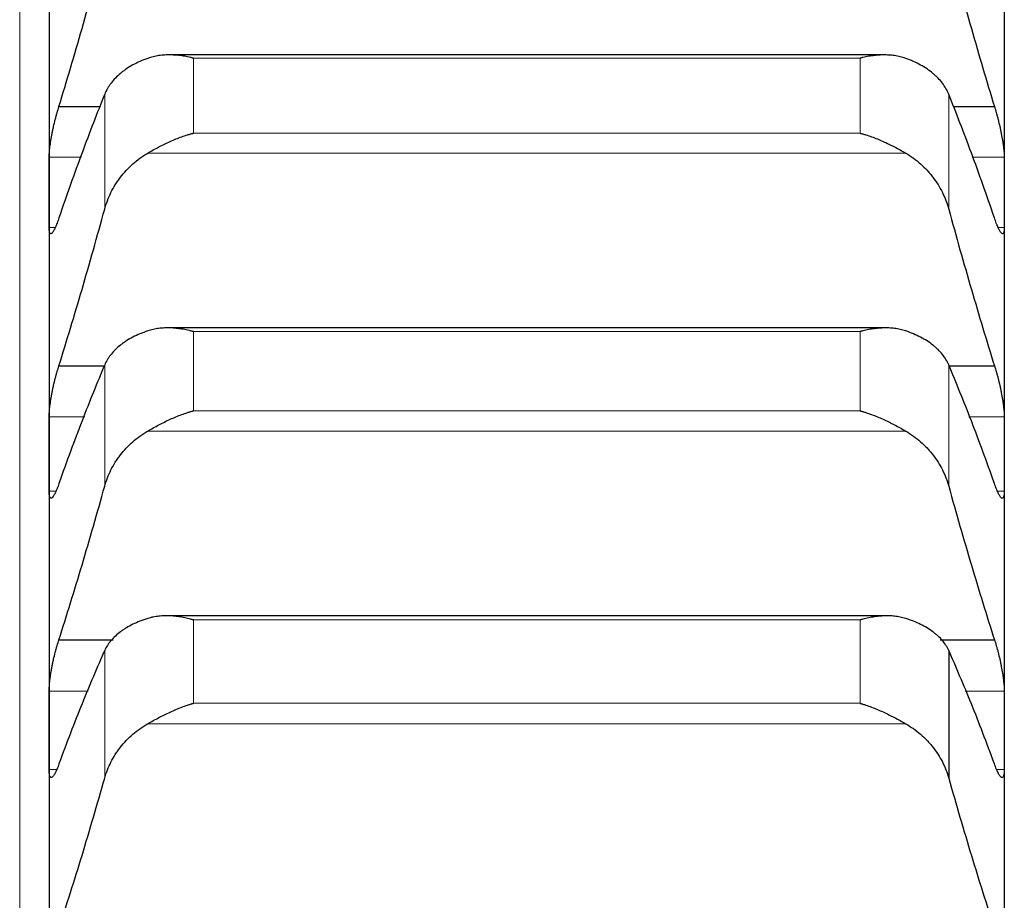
# Model space of a CAD drawing. Header units: inches. Extents: x 0 to 20790, y -12 to 14700.
# Tile 334 of 358: x 13643 to 13697, y 10277 to 10325. Entities that reach past the tile are written whole.
import ezdxf

# ---------------------------------------------------------------- set-up
doc = ezdxf.new("R2010")
doc.units = ezdxf.units.IN
doc.layers.add('1', color=7, linetype='Continuous', true_color=0xffffff)

msp = doc.modelspace()

# ---------------------------------------------------------------- linework, layer by layer
at = {"layer": '1', "color": 110, "linetype": 'Continuous', "lineweight": 13}
for p, q in [((13643.144, 9993.871), (13643.144, 10414.754)), ((13652.6, 10322.97), (13652.6, 10318.887)), ((13652.6, 10322.97), (13688.888, 10322.97)), ((13688.888, 10322.97), (13688.888, 10318.887)), ((13647.77, 10321.007), (13647.77, 10314.754)), ((13693.717, 10321.007), (13693.717, 10314.754)), ((13652.6, 10318.887), (13688.888, 10318.887)), ((13644.746, 10317.577), (13646.5, 10317.577)), ((13650.112, 10317.802), (13691.375, 10317.802)), ((13694.987, 10317.577), (13696.741, 10317.577)), ((13644.746, 10313.751), (13645.079, 10313.751)), ((13696.413, 10313.751), (13696.741, 10313.751)), ((13652.6, 10308.085), (13688.888, 10308.085)), ((13652.6, 10308.085), (13652.6, 10303.771)), ((13688.888, 10308.085), (13688.888, 10303.771)), ((13647.77, 10306.271), (13647.77, 10299.665)), ((13693.717, 10306.271), (13693.717, 10299.665)), ((13652.6, 10303.771), (13688.888, 10303.771)), ((13644.746, 10303.447), (13646.681, 10303.447)), ((13694.806, 10303.447), (13696.741, 10303.447)), ((13650.112, 10302.671), (13691.375, 10302.671)), ((13644.746, 10299.396), (13645.119, 10299.396)), ((13696.37, 10299.396), (13696.741, 10299.396)), ((13652.6, 10292.385), (13688.888, 10292.385)), ((13652.6, 10292.385), (13652.6, 10287.848)), ((13688.888, 10292.385), (13688.888, 10287.848)), ((13647.77, 10290.723), (13647.77, 10283.775)), ((13644.746, 10288.511), (13646.878, 10288.511)), ((13694.609, 10288.511), (13696.741, 10288.511)), ((13652.6, 10287.848), (13688.888, 10287.848)), ((13650.112, 10286.735), (13691.375, 10286.735)), ((13644.746, 10284.241), (13645.157, 10284.241)), ((13696.324, 10284.241), (13696.741, 10284.241))]:
    msp.add_line(p, q, dxfattribs=at)
at = {"layer": '1', "color": 2, "linetype": 'Continuous', "lineweight": 25}
for p, q in [((13644.744, 10329.081), (13644.744, 10315.664)), ((13696.744, 10329.081), (13696.744, 10315.664)), ((13690.201, 10323.148), (13651.301, 10323.148)), ((13645.281, 10320.338), (13647.522, 10320.338)), ((13693.965, 10320.338), (13696.206, 10320.338)), ((13644.744, 10315.664), (13644.744, 10301.422)), ((13696.744, 10315.664), (13696.744, 10301.422)), ((13690.274, 10308.286), (13651.215, 10308.286)), ((13645.281, 10306.228), (13647.754, 10306.228)), ((13693.734, 10306.228), (13696.206, 10306.228)), ((13644.744, 10301.422), (13644.744, 10286.376)), ((13696.744, 10301.422), (13696.744, 10286.376)), ((13690.349, 10292.611), (13651.13, 10292.611)), ((13645.281, 10291.307), (13648.227, 10291.307)), ((13693.253, 10291.307), (13696.206, 10291.307)), ((13693.717, 10290.723), (13693.717, 10283.775)), ((13644.744, 10286.376), (13644.744, 10270.551)), ((13696.744, 10286.376), (13696.744, 10270.551))]:
    msp.add_line(p, q, dxfattribs=at)
for points in [[(13645.281, 10320.338), (13645.492, 10321.029), (13645.912, 10322.427), (13646.537, 10324.574), (13647.157, 10326.768), (13647.566, 10328.263), (13647.77, 10329.019)], [(13693.717, 10329.019), (13693.921, 10328.263), (13694.331, 10326.768), (13694.95, 10324.574), (13695.575, 10322.427), (13695.995, 10321.029), (13696.206, 10320.338)], [(13647.77, 10321.007), (13647.566, 10320.503), (13647.157, 10319.466), (13646.537, 10317.826), (13645.912, 10316.104), (13645.492, 10314.901), (13645.281, 10314.285)], [(13696.206, 10314.285), (13695.995, 10314.901), (13695.575, 10316.104), (13694.95, 10317.826), (13694.331, 10319.466), (13693.921, 10320.503), (13693.717, 10321.007)], [(13644.744, 10315.664), (13644.744, 10316.302), (13644.745, 10316.94), (13644.746, 10317.577)], [(13696.741, 10317.577), (13696.743, 10316.94), (13696.744, 10316.302), (13696.744, 10315.664)], [(13644.746, 10313.751), (13644.745, 10314.389), (13644.744, 10315.027), (13644.744, 10315.664)], [(13696.744, 10315.664), (13696.744, 10315.027), (13696.743, 10314.389), (13696.741, 10313.751)], [(13645.281, 10306.228), (13645.492, 10306.903), (13645.912, 10308.272), (13646.537, 10310.377), (13647.157, 10312.535), (13647.566, 10314.008), (13647.77, 10314.754)], [(13693.717, 10314.754), (13693.921, 10314.008), (13694.331, 10312.535), (13694.95, 10310.377), (13695.575, 10308.272), (13695.995, 10306.903), (13696.206, 10306.228)], [(13647.77, 10306.271), (13647.566, 10305.791), (13647.157, 10304.802), (13646.537, 10303.232), (13645.912, 10301.576), (13645.492, 10300.414), (13645.281, 10299.819)], [(13696.206, 10299.819), (13695.995, 10300.414), (13695.575, 10301.576), (13694.95, 10303.232), (13694.331, 10304.802), (13693.921, 10305.791), (13693.717, 10306.271)], [(13644.744, 10301.422), (13644.744, 10302.097), (13644.745, 10302.772), (13644.746, 10303.447)], [(13696.741, 10303.447), (13696.743, 10302.772), (13696.744, 10302.097), (13696.744, 10301.422)], [(13644.746, 10299.396), (13644.745, 10300.071), (13644.744, 10300.747), (13644.744, 10301.422)], [(13696.744, 10301.422), (13696.744, 10300.747), (13696.743, 10300.071), (13696.741, 10299.396)], [(13645.281, 10291.307), (13645.492, 10291.965), (13645.912, 10293.302), (13646.537, 10295.363), (13647.157, 10297.48), (13647.566, 10298.93), (13647.77, 10299.665)], [(13693.717, 10299.665), (13693.921, 10298.93), (13694.331, 10297.48), (13694.95, 10295.363), (13695.575, 10293.302), (13695.995, 10291.965), (13696.206, 10291.307)], [(13647.77, 10290.723), (13647.566, 10290.269), (13647.157, 10289.33), (13646.537, 10287.832), (13645.912, 10286.244), (13645.492, 10285.126), (13645.281, 10284.552)], [(13696.206, 10284.552), (13695.995, 10285.126), (13695.575, 10286.244), (13694.95, 10287.832), (13694.331, 10289.33), (13693.921, 10290.269), (13693.717, 10290.723)], [(13644.744, 10286.376), (13644.744, 10287.087), (13644.745, 10287.799), (13644.746, 10288.511)], [(13696.741, 10288.511), (13696.743, 10287.799), (13696.744, 10287.087), (13696.744, 10286.376)], [(13644.746, 10284.241), (13644.745, 10284.952), (13644.744, 10285.664), (13644.744, 10286.376)], [(13696.744, 10286.376), (13696.744, 10285.664), (13696.743, 10284.952), (13696.741, 10284.241)], [(13645.281, 10275.599), (13645.492, 10276.239), (13645.912, 10277.541), (13646.537, 10279.555), (13647.157, 10281.629), (13647.566, 10283.053), (13647.77, 10283.775)], [(13693.717, 10283.775), (13693.921, 10283.053), (13694.331, 10281.629), (13694.95, 10279.555), (13695.575, 10277.541), (13695.995, 10276.239), (13696.206, 10275.599)]]:
    msp.add_open_spline(points, degree=3, dxfattribs=at)
for points, knots in [([(13650.112, 10322.96), (13649.966, 10322.908), (13649.826, 10322.852), (13649.558, 10322.732), (13649.3, 10322.605), (13649.064, 10322.461), (13648.923, 10322.366), (13648.895, 10322.346), (13648.84, 10322.307), (13648.813, 10322.287), (13648.733, 10322.227), (13648.681, 10322.187), (13648.532, 10322.062), (13648.439, 10321.976), (13648.267, 10321.798), (13648.188, 10321.706), (13648.08, 10321.564), (13648.046, 10321.515), (13647.997, 10321.442), (13647.981, 10321.417), (13647.95, 10321.367), (13647.935, 10321.342), (13647.863, 10321.216), (13647.813, 10321.113), (13647.77, 10321.007)], [0, 0, 0, 0, 0.125, 0.125, 0.25, 0.375, 0.375, 0.40625, 0.40625, 0.4375, 0.4375, 0.5, 0.5, 0.625, 0.625, 0.75, 0.75, 0.8125, 0.8125, 0.84375, 0.84375, 0.875, 0.875, 1, 1, 1, 1]), ([(13652.6, 10322.97), (13652.596, 10322.971), (13652.593, 10322.972), (13652.587, 10322.974), (13652.583, 10322.975), (13652.573, 10322.977), (13652.553, 10322.982), (13652.507, 10322.993), (13652.414, 10323.015), (13652.335, 10323.032), (13652.177, 10323.064), (13652.072, 10323.082), (13651.758, 10323.127), (13651.55, 10323.144), (13651.239, 10323.149), (13651.136, 10323.147), (13650.98, 10323.137), (13650.928, 10323.133), (13650.825, 10323.123), (13650.773, 10323.116), (13650.618, 10323.094), (13650.516, 10323.074), (13650.313, 10323.025), (13650.212, 10322.996), (13650.112, 10322.96)], [0, 0, 0, 0, 0.003906, 0.003906, 0.007813, 0.007813, 0.015625, 0.03125, 0.0625, 0.125, 0.125, 0.25, 0.25, 0.5, 0.5, 0.625, 0.625, 0.6875, 0.6875, 0.75, 0.75, 0.875, 0.875, 1, 1, 1, 1]), ([(13691.375, 10322.96), (13691.276, 10322.996), (13691.175, 10323.025), (13690.974, 10323.074), (13690.873, 10323.093), (13690.669, 10323.123), (13690.566, 10323.133), (13690.36, 10323.146), (13690.256, 10323.149), (13690.046, 10323.146), (13689.941, 10323.141), (13689.731, 10323.124), (13689.626, 10323.112), (13689.416, 10323.082), (13689.311, 10323.064), (13689.152, 10323.032), (13689.073, 10323.015), (13688.981, 10322.993), (13688.934, 10322.982), (13688.914, 10322.977), (13688.901, 10322.974), (13688.894, 10322.972), (13688.888, 10322.97)], [0, 0, 0, 0, 0.125, 0.125, 0.25, 0.25, 0.375, 0.375, 0.5, 0.5, 0.625, 0.625, 0.75, 0.75, 0.875, 0.875, 0.9375, 0.96875, 0.984375, 0.992188, 0.992188, 1, 1, 1, 1]), ([(13693.717, 10321.007), (13693.675, 10321.113), (13693.625, 10321.216), (13693.51, 10321.415), (13693.381, 10321.61), (13693.224, 10321.794), (13693.094, 10321.929), (13693.049, 10321.973), (13692.979, 10322.038), (13692.955, 10322.06), (13692.907, 10322.102), (13692.882, 10322.123), (13692.757, 10322.227), (13692.546, 10322.386), (13692.311, 10322.53), (13692.064, 10322.666), (13691.934, 10322.731), (13691.764, 10322.806), (13691.73, 10322.821), (13691.661, 10322.851), (13691.556, 10322.894), (13691.448, 10322.934), (13691.375, 10322.96)], [0, 0, 0, 0, 0.125, 0.125, 0.25, 0.375, 0.375, 0.4375, 0.4375, 0.46875, 0.46875, 0.5, 0.5, 0.625, 0.75, 0.75, 0.875, 0.875, 0.90625, 0.90625, 0.9375, 1, 1, 1, 1]), ([(13644.746, 10317.577), (13644.746, 10317.614), (13644.748, 10317.694), (13644.757, 10317.827), (13644.765, 10317.925), (13644.773, 10318.002), (13644.776, 10318.028), (13644.782, 10318.082), (13644.786, 10318.109), (13644.803, 10318.246), (13644.82, 10318.362), (13644.845, 10318.514), (13644.85, 10318.544), (13644.858, 10318.591), (13644.861, 10318.607), (13644.866, 10318.638), (13644.88, 10318.716), (13644.907, 10318.858), (13644.933, 10318.986), (13644.96, 10319.115), (13644.974, 10319.18), (13645.018, 10319.375), (13645.048, 10319.503), (13645.096, 10319.691), (13645.112, 10319.754), (13645.137, 10319.846), (13645.145, 10319.877), (13645.162, 10319.938), (13645.17, 10319.968), (13645.213, 10320.116), (13645.247, 10320.23), (13645.281, 10320.338)], [0, 0, 0, 0, 0.0625, 0.125, 0.1875, 0.1875, 0.21875, 0.21875, 0.25, 0.25, 0.375, 0.375, 0.40625, 0.40625, 0.421875, 0.421875, 0.4375, 0.5, 0.5625, 0.5625, 0.625, 0.625, 0.75, 0.75, 0.8125, 0.8125, 0.84375, 0.84375, 0.875, 0.875, 1, 1, 1, 1]), ([(13696.206, 10320.338), (13696.241, 10320.23), (13696.275, 10320.117), (13696.325, 10319.94), (13696.342, 10319.88), (13696.366, 10319.787), (13696.375, 10319.756), (13696.391, 10319.694), (13696.399, 10319.662), (13696.439, 10319.504), (13696.47, 10319.376), (13696.513, 10319.183), (13696.527, 10319.119), (13696.547, 10319.021), (13696.554, 10318.989), (13696.567, 10318.924), (13696.574, 10318.892), (13696.605, 10318.733), (13696.627, 10318.608), (13696.652, 10318.457), (13696.657, 10318.426), (13696.666, 10318.367), (13696.671, 10318.337), (13696.683, 10318.249), (13696.691, 10318.193), (13696.712, 10318.028), (13696.723, 10317.926), (13696.732, 10317.808), (13696.733, 10317.785), (13696.736, 10317.74), (13696.737, 10317.718), (13696.74, 10317.654), (13696.741, 10317.615), (13696.741, 10317.577)], [0, 0, 0, 0, 0.125, 0.125, 0.1875, 0.1875, 0.21875, 0.21875, 0.25, 0.25, 0.375, 0.375, 0.4375, 0.4375, 0.46875, 0.46875, 0.5, 0.5, 0.625, 0.625, 0.65625, 0.65625, 0.6875, 0.6875, 0.75, 0.75, 0.875, 0.875, 0.90625, 0.90625, 0.9375, 0.9375, 1, 1, 1, 1]), ([(13650.112, 10317.802), (13650.212, 10317.86), (13650.312, 10317.918), (13650.513, 10318.03), (13650.615, 10318.085), (13650.818, 10318.192), (13650.921, 10318.243), (13651.128, 10318.344), (13651.232, 10318.392), (13651.442, 10318.486), (13651.547, 10318.53), (13651.756, 10318.615), (13651.861, 10318.654), (13652.071, 10318.729), (13652.177, 10318.764), (13652.335, 10318.813), (13652.414, 10318.837), (13652.507, 10318.863), (13652.553, 10318.875), (13652.573, 10318.88), (13652.586, 10318.884), (13652.593, 10318.885), (13652.6, 10318.887)], [0, 0, 0, 0, 0.125, 0.125, 0.25, 0.25, 0.375, 0.375, 0.5, 0.5, 0.625, 0.625, 0.75, 0.75, 0.875, 0.875, 0.9375, 0.96875, 0.984375, 0.992188, 0.992188, 1, 1, 1, 1]), ([(13688.888, 10318.887), (13688.891, 10318.886), (13688.894, 10318.885), (13688.901, 10318.884), (13688.904, 10318.883), (13688.914, 10318.88), (13688.934, 10318.875), (13688.981, 10318.863), (13689.073, 10318.837), (13689.152, 10318.813), (13689.31, 10318.765), (13689.415, 10318.73), (13689.729, 10318.618), (13689.937, 10318.534), (13690.248, 10318.396), (13690.352, 10318.348), (13690.507, 10318.272), (13690.559, 10318.247), (13690.663, 10318.194), (13690.715, 10318.168), (13690.87, 10318.087), (13690.972, 10318.031), (13691.175, 10317.918), (13691.275, 10317.86), (13691.375, 10317.802)], [0, 0, 0, 0, 0.003906, 0.003906, 0.007812, 0.007812, 0.015625, 0.03125, 0.0625, 0.125, 0.125, 0.25, 0.25, 0.5, 0.5, 0.625, 0.625, 0.6875, 0.6875, 0.75, 0.75, 0.875, 0.875, 1, 1, 1, 1]), ([(13647.77, 10314.754), (13647.813, 10314.91), (13647.863, 10315.063), (13647.977, 10315.363), (13648.106, 10315.658), (13648.264, 10315.942), (13648.393, 10316.15), (13648.438, 10316.219), (13648.509, 10316.321), (13648.532, 10316.354), (13648.581, 10316.421), (13648.605, 10316.454), (13648.73, 10316.618), (13648.942, 10316.869), (13649.177, 10317.1), (13649.424, 10317.32), (13649.553, 10317.425), (13649.723, 10317.549), (13649.758, 10317.573), (13649.827, 10317.621), (13649.932, 10317.692), (13650.039, 10317.759), (13650.112, 10317.802)], [0, 0, 0, 0, 0.125, 0.125, 0.25, 0.375, 0.375, 0.4375, 0.4375, 0.46875, 0.46875, 0.5, 0.5, 0.625, 0.75, 0.75, 0.875, 0.875, 0.90625, 0.90625, 0.9375, 1, 1, 1, 1]), ([(13691.375, 10317.802), (13691.521, 10317.716), (13691.661, 10317.624), (13691.93, 10317.428), (13692.188, 10317.22), (13692.424, 10316.989), (13692.565, 10316.838), (13692.592, 10316.807), (13692.647, 10316.745), (13692.674, 10316.713), (13692.755, 10316.618), (13692.806, 10316.554), (13692.956, 10316.357), (13693.049, 10316.223), (13693.22, 10315.947), (13693.299, 10315.806), (13693.407, 10315.588), (13693.442, 10315.515), (13693.491, 10315.404), (13693.506, 10315.366), (13693.537, 10315.291), (13693.552, 10315.253), (13693.625, 10315.064), (13693.675, 10314.91), (13693.717, 10314.754)], [0, 0, 0, 0, 0.125, 0.125, 0.25, 0.375, 0.375, 0.40625, 0.40625, 0.4375, 0.4375, 0.5, 0.5, 0.625, 0.625, 0.75, 0.75, 0.8125, 0.8125, 0.84375, 0.84375, 0.875, 0.875, 1, 1, 1, 1]), ([(13645.281, 10314.285), (13645.247, 10314.179), (13645.213, 10314.081), (13645.162, 10313.946), (13645.146, 10313.904), (13645.121, 10313.843), (13645.113, 10313.823), (13645.096, 10313.785), (13645.088, 10313.766), (13645.048, 10313.677), (13645.018, 10313.616), (13644.974, 10313.542), (13644.96, 10313.52), (13644.94, 10313.491), (13644.933, 10313.482), (13644.92, 10313.466), (13644.914, 10313.459), (13644.883, 10313.427), (13644.86, 10313.414), (13644.835, 10313.413), (13644.831, 10313.413), (13644.821, 10313.416), (13644.817, 10313.419), (13644.804, 10313.428), (13644.796, 10313.437), (13644.776, 10313.475), (13644.765, 10313.513), (13644.756, 10313.576), (13644.754, 10313.59), (13644.751, 10313.618), (13644.75, 10313.633), (13644.747, 10313.68), (13644.746, 10313.714), (13644.746, 10313.751)], [0, 0, 0, 0, 0.125, 0.125, 0.1875, 0.1875, 0.21875, 0.21875, 0.25, 0.25, 0.375, 0.375, 0.4375, 0.4375, 0.46875, 0.46875, 0.5, 0.5, 0.625, 0.625, 0.65625, 0.65625, 0.6875, 0.6875, 0.75, 0.75, 0.875, 0.875, 0.90625, 0.90625, 0.9375, 0.9375, 1, 1, 1, 1]), ([(13696.741, 10313.751), (13696.741, 10313.714), (13696.739, 10313.646), (13696.731, 10313.562), (13696.722, 10313.517), (13696.714, 10313.489), (13696.711, 10313.48), (13696.705, 10313.464), (13696.702, 10313.457), (13696.684, 10313.425), (13696.668, 10313.413), (13696.643, 10313.413), (13696.638, 10313.414), (13696.63, 10313.417), (13696.627, 10313.418), (13696.621, 10313.42), (13696.607, 10313.427), (13696.581, 10313.449), (13696.555, 10313.481), (13696.528, 10313.519), (13696.514, 10313.541), (13696.47, 10313.616), (13696.439, 10313.676), (13696.392, 10313.782), (13696.376, 10313.82), (13696.351, 10313.881), (13696.342, 10313.902), (13696.326, 10313.945), (13696.317, 10313.967), (13696.275, 10314.08), (13696.241, 10314.179), (13696.206, 10314.285)], [0, 0, 0, 0, 0.0625, 0.125, 0.1875, 0.1875, 0.21875, 0.21875, 0.25, 0.25, 0.375, 0.375, 0.40625, 0.40625, 0.421875, 0.421875, 0.4375, 0.5, 0.5625, 0.5625, 0.625, 0.625, 0.75, 0.75, 0.8125, 0.8125, 0.84375, 0.84375, 0.875, 0.875, 1, 1, 1, 1]), ([(13650.112, 10308.121), (13649.966, 10308.072), (13649.826, 10308.019), (13649.558, 10307.906), (13649.3, 10307.785), (13649.064, 10307.649), (13648.923, 10307.559), (13648.895, 10307.541), (13648.84, 10307.504), (13648.813, 10307.485), (13648.733, 10307.428), (13648.681, 10307.389), (13648.532, 10307.271), (13648.439, 10307.19), (13648.267, 10307.021), (13648.188, 10306.934), (13648.08, 10306.799), (13648.046, 10306.753), (13647.997, 10306.683), (13647.981, 10306.66), (13647.95, 10306.613), (13647.935, 10306.589), (13647.863, 10306.469), (13647.813, 10306.371), (13647.77, 10306.271)], [0, 0, 0, 0, 0.125, 0.125, 0.25, 0.375, 0.375, 0.40625, 0.40625, 0.4375, 0.4375, 0.5, 0.5, 0.625, 0.625, 0.75, 0.75, 0.8125, 0.8125, 0.84375, 0.84375, 0.875, 0.875, 1, 1, 1, 1]), ([(13652.6, 10308.085), (13652.596, 10308.086), (13652.593, 10308.087), (13652.587, 10308.088), (13652.583, 10308.089), (13652.573, 10308.092), (13652.553, 10308.097), (13652.507, 10308.109), (13652.414, 10308.132), (13652.335, 10308.151), (13652.177, 10308.185), (13652.072, 10308.205), (13651.758, 10308.255), (13651.55, 10308.276), (13651.239, 10308.287), (13651.136, 10308.286), (13650.98, 10308.28), (13650.928, 10308.277), (13650.825, 10308.269), (13650.773, 10308.263), (13650.618, 10308.244), (13650.516, 10308.227), (13650.313, 10308.182), (13650.212, 10308.154), (13650.112, 10308.121)], [0, 0, 0, 0, 0.003906, 0.003906, 0.007812, 0.007812, 0.015625, 0.03125, 0.0625, 0.125, 0.125, 0.25, 0.25, 0.5, 0.5, 0.625, 0.625, 0.6875, 0.6875, 0.75, 0.75, 0.875, 0.875, 1, 1, 1, 1]), ([(13691.375, 10308.121), (13691.276, 10308.154), (13691.175, 10308.181), (13690.974, 10308.226), (13690.873, 10308.243), (13690.669, 10308.269), (13690.566, 10308.278), (13690.36, 10308.286), (13690.256, 10308.287), (13690.046, 10308.28), (13689.941, 10308.273), (13689.731, 10308.252), (13689.626, 10308.238), (13689.416, 10308.205), (13689.311, 10308.185), (13689.152, 10308.151), (13689.073, 10308.132), (13688.981, 10308.109), (13688.934, 10308.097), (13688.914, 10308.092), (13688.901, 10308.088), (13688.894, 10308.087), (13688.888, 10308.085)], [0, 0, 0, 0, 0.125, 0.125, 0.25, 0.25, 0.375, 0.375, 0.5, 0.5, 0.625, 0.625, 0.75, 0.75, 0.875, 0.875, 0.9375, 0.96875, 0.984375, 0.992187, 0.992187, 1, 1, 1, 1]), ([(13693.717, 10306.271), (13693.675, 10306.371), (13693.625, 10306.469), (13693.51, 10306.658), (13693.381, 10306.843), (13693.224, 10307.018), (13693.094, 10307.145), (13693.049, 10307.187), (13692.979, 10307.249), (13692.955, 10307.269), (13692.907, 10307.31), (13692.882, 10307.33), (13692.757, 10307.428), (13692.546, 10307.578), (13692.311, 10307.714), (13692.064, 10307.843), (13691.934, 10307.904), (13691.764, 10307.975), (13691.73, 10307.99), (13691.661, 10308.017), (13691.556, 10308.058), (13691.448, 10308.096), (13691.375, 10308.121)], [0, 0, 0, 0, 0.125, 0.125, 0.25, 0.375, 0.375, 0.4375, 0.4375, 0.46875, 0.46875, 0.5, 0.5, 0.625, 0.75, 0.75, 0.875, 0.875, 0.90625, 0.90625, 0.9375, 1, 1, 1, 1]), ([(13644.746, 10303.447), (13644.746, 10303.487), (13644.748, 10303.57), (13644.757, 10303.709), (13644.765, 10303.811), (13644.773, 10303.89), (13644.776, 10303.917), (13644.782, 10303.972), (13644.786, 10304), (13644.803, 10304.141), (13644.82, 10304.259), (13644.845, 10304.413), (13644.85, 10304.444), (13644.858, 10304.491), (13644.861, 10304.507), (13644.866, 10304.539), (13644.88, 10304.618), (13644.907, 10304.762), (13644.933, 10304.89), (13644.96, 10305.019), (13644.974, 10305.084), (13645.018, 10305.28), (13645.048, 10305.407), (13645.096, 10305.593), (13645.112, 10305.655), (13645.137, 10305.746), (13645.145, 10305.776), (13645.162, 10305.836), (13645.17, 10305.866), (13645.213, 10306.012), (13645.247, 10306.123), (13645.281, 10306.228)], [0, 0, 0, 0, 0.0625, 0.125, 0.1875, 0.1875, 0.21875, 0.21875, 0.25, 0.25, 0.375, 0.375, 0.40625, 0.40625, 0.421875, 0.421875, 0.4375, 0.5, 0.5625, 0.5625, 0.625, 0.625, 0.75, 0.75, 0.8125, 0.8125, 0.84375, 0.84375, 0.875, 0.875, 1, 1, 1, 1]), ([(13696.206, 10306.228), (13696.241, 10306.123), (13696.275, 10306.012), (13696.325, 10305.839), (13696.342, 10305.779), (13696.366, 10305.688), (13696.375, 10305.658), (13696.391, 10305.596), (13696.399, 10305.564), (13696.439, 10305.407), (13696.47, 10305.28), (13696.513, 10305.088), (13696.527, 10305.023), (13696.547, 10304.925), (13696.554, 10304.893), (13696.567, 10304.828), (13696.574, 10304.795), (13696.605, 10304.635), (13696.627, 10304.509), (13696.652, 10304.355), (13696.657, 10304.325), (13696.666, 10304.264), (13696.671, 10304.233), (13696.683, 10304.144), (13696.691, 10304.086), (13696.712, 10303.917), (13696.723, 10303.812), (13696.732, 10303.689), (13696.733, 10303.665), (13696.736, 10303.618), (13696.737, 10303.595), (13696.74, 10303.529), (13696.741, 10303.487), (13696.741, 10303.447)], [0, 0, 0, 0, 0.125, 0.125, 0.1875, 0.1875, 0.21875, 0.21875, 0.25, 0.25, 0.375, 0.375, 0.4375, 0.4375, 0.46875, 0.46875, 0.5, 0.5, 0.625, 0.625, 0.65625, 0.65625, 0.6875, 0.6875, 0.75, 0.75, 0.875, 0.875, 0.90625, 0.90625, 0.9375, 0.9375, 1, 1, 1, 1]), ([(13650.112, 10302.671), (13650.212, 10302.729), (13650.312, 10302.786), (13650.513, 10302.898), (13650.615, 10302.953), (13650.818, 10303.06), (13650.921, 10303.112), (13651.128, 10303.213), (13651.232, 10303.262), (13651.442, 10303.357), (13651.547, 10303.402), (13651.756, 10303.488), (13651.861, 10303.529), (13652.071, 10303.606), (13652.177, 10303.643), (13652.335, 10303.694), (13652.414, 10303.718), (13652.507, 10303.745), (13652.553, 10303.758), (13652.573, 10303.764), (13652.586, 10303.768), (13652.593, 10303.769), (13652.6, 10303.771)], [0, 0, 0, 0, 0.125, 0.125, 0.25, 0.25, 0.375, 0.375, 0.5, 0.5, 0.625, 0.625, 0.75, 0.75, 0.875, 0.875, 0.9375, 0.96875, 0.984375, 0.992188, 0.992188, 1, 1, 1, 1]), ([(13688.888, 10303.771), (13688.891, 10303.77), (13688.894, 10303.769), (13688.901, 10303.768), (13688.904, 10303.767), (13688.914, 10303.764), (13688.934, 10303.758), (13688.981, 10303.745), (13689.073, 10303.718), (13689.152, 10303.694), (13689.31, 10303.643), (13689.415, 10303.607), (13689.729, 10303.491), (13689.937, 10303.406), (13690.248, 10303.265), (13690.352, 10303.217), (13690.507, 10303.141), (13690.559, 10303.115), (13690.663, 10303.062), (13690.715, 10303.036), (13690.87, 10302.954), (13690.972, 10302.899), (13691.175, 10302.786), (13691.275, 10302.729), (13691.375, 10302.671)], [0, 0, 0, 0, 0.003906, 0.003906, 0.007812, 0.007812, 0.015625, 0.03125, 0.0625, 0.125, 0.125, 0.25, 0.25, 0.5, 0.5, 0.625, 0.625, 0.6875, 0.6875, 0.75, 0.75, 0.875, 0.875, 1, 1, 1, 1]), ([(13647.77, 10299.665), (13647.813, 10299.818), (13647.863, 10299.969), (13647.977, 10300.265), (13648.106, 10300.555), (13648.264, 10300.835), (13648.393, 10301.041), (13648.438, 10301.108), (13648.509, 10301.209), (13648.532, 10301.242), (13648.581, 10301.308), (13648.605, 10301.341), (13648.73, 10301.502), (13648.942, 10301.75), (13649.177, 10301.978), (13649.424, 10302.196), (13649.553, 10302.299), (13649.723, 10302.422), (13649.758, 10302.446), (13649.827, 10302.493), (13649.932, 10302.563), (13650.039, 10302.629), (13650.112, 10302.671)], [0, 0, 0, 0, 0.125, 0.125, 0.25, 0.375, 0.375, 0.4375, 0.4375, 0.46875, 0.46875, 0.5, 0.5, 0.625, 0.75, 0.75, 0.875, 0.875, 0.90625, 0.90625, 0.9375, 1, 1, 1, 1]), ([(13691.375, 10302.671), (13691.521, 10302.587), (13691.661, 10302.496), (13691.93, 10302.302), (13692.188, 10302.097), (13692.424, 10301.869), (13692.565, 10301.719), (13692.592, 10301.689), (13692.647, 10301.627), (13692.674, 10301.596), (13692.755, 10301.502), (13692.806, 10301.439), (13692.956, 10301.245), (13693.049, 10301.113), (13693.22, 10300.841), (13693.299, 10300.701), (13693.407, 10300.487), (13693.442, 10300.414), (13693.491, 10300.305), (13693.506, 10300.268), (13693.537, 10300.194), (13693.552, 10300.156), (13693.625, 10299.97), (13693.675, 10299.818), (13693.717, 10299.665)], [0, 0, 0, 0, 0.125, 0.125, 0.25, 0.375, 0.375, 0.40625, 0.40625, 0.4375, 0.4375, 0.5, 0.5, 0.625, 0.625, 0.75, 0.75, 0.8125, 0.8125, 0.84375, 0.84375, 0.875, 0.875, 1, 1, 1, 1]), ([(13645.281, 10299.819), (13645.247, 10299.715), (13645.213, 10299.621), (13645.162, 10299.492), (13645.146, 10299.451), (13645.121, 10299.393), (13645.113, 10299.374), (13645.096, 10299.338), (13645.088, 10299.321), (13645.048, 10299.237), (13645.018, 10299.181), (13644.974, 10299.114), (13644.96, 10299.094), (13644.94, 10299.069), (13644.933, 10299.062), (13644.92, 10299.048), (13644.914, 10299.042), (13644.883, 10299.017), (13644.86, 10299.008), (13644.835, 10299.014), (13644.831, 10299.016), (13644.821, 10299.022), (13644.817, 10299.025), (13644.804, 10299.039), (13644.796, 10299.051), (13644.776, 10299.096), (13644.765, 10299.139), (13644.756, 10299.208), (13644.754, 10299.223), (13644.751, 10299.254), (13644.75, 10299.27), (13644.747, 10299.32), (13644.746, 10299.357), (13644.746, 10299.396)], [0, 0, 0, 0, 0.125, 0.125, 0.1875, 0.1875, 0.21875, 0.21875, 0.25, 0.25, 0.375, 0.375, 0.4375, 0.4375, 0.46875, 0.46875, 0.5, 0.5, 0.625, 0.625, 0.65625, 0.65625, 0.6875, 0.6875, 0.75, 0.75, 0.875, 0.875, 0.90625, 0.90625, 0.9375, 0.9375, 1, 1, 1, 1]), ([(13696.741, 10299.396), (13696.741, 10299.357), (13696.739, 10299.284), (13696.731, 10299.193), (13696.722, 10299.143), (13696.714, 10299.111), (13696.711, 10299.101), (13696.705, 10299.082), (13696.702, 10299.074), (13696.684, 10299.036), (13696.668, 10299.018), (13696.643, 10299.012), (13696.638, 10299.012), (13696.63, 10299.012), (13696.627, 10299.013), (13696.621, 10299.014), (13696.607, 10299.018), (13696.581, 10299.034), (13696.555, 10299.061), (13696.528, 10299.093), (13696.514, 10299.113), (13696.47, 10299.18), (13696.439, 10299.236), (13696.392, 10299.336), (13696.376, 10299.372), (13696.351, 10299.43), (13696.342, 10299.45), (13696.326, 10299.491), (13696.317, 10299.512), (13696.275, 10299.62), (13696.241, 10299.715), (13696.206, 10299.819)], [0, 0, 0, 0, 0.0625, 0.125, 0.1875, 0.1875, 0.21875, 0.21875, 0.25, 0.25, 0.375, 0.375, 0.40625, 0.40625, 0.421875, 0.421875, 0.4375, 0.5, 0.5625, 0.5625, 0.625, 0.625, 0.75, 0.75, 0.8125, 0.8125, 0.84375, 0.84375, 0.875, 0.875, 1, 1, 1, 1]), ([(13650.112, 10292.467), (13649.966, 10292.421), (13649.826, 10292.371), (13649.558, 10292.265), (13649.3, 10292.152), (13649.064, 10292.024), (13648.923, 10291.939), (13648.895, 10291.922), (13648.84, 10291.887), (13648.813, 10291.869), (13648.733, 10291.816), (13648.681, 10291.78), (13648.532, 10291.668), (13648.439, 10291.591), (13648.267, 10291.432), (13648.188, 10291.35), (13648.08, 10291.223), (13648.046, 10291.179), (13647.997, 10291.113), (13647.981, 10291.091), (13647.95, 10291.046), (13647.935, 10291.024), (13647.863, 10290.911), (13647.813, 10290.818), (13647.77, 10290.723)], [0, 0, 0, 0, 0.125, 0.125, 0.25, 0.375, 0.375, 0.40625, 0.40625, 0.4375, 0.4375, 0.5, 0.5, 0.625, 0.625, 0.75, 0.75, 0.8125, 0.8125, 0.84375, 0.84375, 0.875, 0.875, 1, 1, 1, 1]), ([(13652.6, 10292.385), (13652.596, 10292.386), (13652.593, 10292.387), (13652.587, 10292.389), (13652.583, 10292.39), (13652.573, 10292.393), (13652.553, 10292.398), (13652.507, 10292.411), (13652.414, 10292.435), (13652.335, 10292.455), (13652.177, 10292.491), (13652.072, 10292.513), (13651.758, 10292.569), (13651.55, 10292.594), (13651.239, 10292.61), (13651.136, 10292.612), (13650.98, 10292.609), (13650.928, 10292.607), (13650.825, 10292.6), (13650.773, 10292.596), (13650.618, 10292.58), (13650.516, 10292.565), (13650.313, 10292.524), (13650.212, 10292.498), (13650.112, 10292.467)], [0, 0, 0, 0, 0.003906, 0.003906, 0.007813, 0.007813, 0.015625, 0.03125, 0.0625, 0.125, 0.125, 0.25, 0.25, 0.5, 0.5, 0.625, 0.625, 0.6875, 0.6875, 0.75, 0.75, 0.875, 0.875, 1, 1, 1, 1]), ([(13691.375, 10292.467), (13691.276, 10292.498), (13691.175, 10292.524), (13690.974, 10292.564), (13690.873, 10292.579), (13690.669, 10292.601), (13690.566, 10292.607), (13690.36, 10292.612), (13690.256, 10292.61), (13690.046, 10292.6), (13689.941, 10292.591), (13689.731, 10292.566), (13689.626, 10292.55), (13689.416, 10292.513), (13689.311, 10292.491), (13689.152, 10292.455), (13689.073, 10292.435), (13688.981, 10292.411), (13688.934, 10292.398), (13688.914, 10292.393), (13688.901, 10292.389), (13688.894, 10292.387), (13688.888, 10292.385)], [0, 0, 0, 0, 0.125, 0.125, 0.25, 0.25, 0.375, 0.375, 0.5, 0.5, 0.625, 0.625, 0.75, 0.75, 0.875, 0.875, 0.9375, 0.96875, 0.984375, 0.992187, 0.992187, 1, 1, 1, 1]), ([(13693.717, 10290.723), (13693.675, 10290.818), (13693.625, 10290.91), (13693.51, 10291.09), (13693.381, 10291.264), (13693.224, 10291.429), (13693.094, 10291.549), (13693.049, 10291.589), (13692.979, 10291.647), (13692.955, 10291.666), (13692.907, 10291.704), (13692.882, 10291.723), (13692.757, 10291.816), (13692.546, 10291.957), (13692.311, 10292.085), (13692.064, 10292.206), (13691.934, 10292.263), (13691.764, 10292.331), (13691.73, 10292.344), (13691.661, 10292.37), (13691.556, 10292.408), (13691.448, 10292.444), (13691.375, 10292.467)], [0, 0, 0, 0, 0.125, 0.125, 0.25, 0.375, 0.375, 0.4375, 0.4375, 0.46875, 0.46875, 0.5, 0.5, 0.625, 0.75, 0.75, 0.875, 0.875, 0.90625, 0.90625, 0.9375, 1, 1, 1, 1]), ([(13644.746, 10288.511), (13644.746, 10288.552), (13644.748, 10288.64), (13644.757, 10288.784), (13644.765, 10288.889), (13644.773, 10288.971), (13644.776, 10288.999), (13644.782, 10289.055), (13644.786, 10289.084), (13644.803, 10289.228), (13644.82, 10289.348), (13644.845, 10289.504), (13644.85, 10289.536), (13644.858, 10289.584), (13644.861, 10289.6), (13644.866, 10289.632), (13644.88, 10289.712), (13644.907, 10289.856), (13644.933, 10289.985), (13644.96, 10290.114), (13644.974, 10290.179), (13645.018, 10290.374), (13645.048, 10290.5), (13645.096, 10290.685), (13645.112, 10290.746), (13645.137, 10290.836), (13645.145, 10290.865), (13645.162, 10290.924), (13645.17, 10290.954), (13645.213, 10291.097), (13645.247, 10291.205), (13645.281, 10291.307)], [0, 0, 0, 0, 0.0625, 0.125, 0.1875, 0.1875, 0.21875, 0.21875, 0.25, 0.25, 0.375, 0.375, 0.40625, 0.40625, 0.421875, 0.421875, 0.4375, 0.5, 0.5625, 0.5625, 0.625, 0.625, 0.75, 0.75, 0.8125, 0.8125, 0.84375, 0.84375, 0.875, 0.875, 1, 1, 1, 1]), ([(13696.206, 10291.307), (13696.241, 10291.205), (13696.275, 10291.097), (13696.325, 10290.927), (13696.342, 10290.868), (13696.366, 10290.779), (13696.375, 10290.749), (13696.391, 10290.687), (13696.399, 10290.656), (13696.439, 10290.501), (13696.47, 10290.375), (13696.513, 10290.183), (13696.527, 10290.118), (13696.547, 10290.02), (13696.554, 10289.987), (13696.567, 10289.922), (13696.574, 10289.89), (13696.605, 10289.728), (13696.627, 10289.601), (13696.652, 10289.446), (13696.657, 10289.414), (13696.666, 10289.353), (13696.671, 10289.322), (13696.683, 10289.231), (13696.691, 10289.172), (13696.712, 10288.999), (13696.723, 10288.891), (13696.732, 10288.764), (13696.733, 10288.739), (13696.736, 10288.69), (13696.737, 10288.666), (13696.74, 10288.596), (13696.741, 10288.552), (13696.741, 10288.511)], [0, 0, 0, 0, 0.125, 0.125, 0.1875, 0.1875, 0.21875, 0.21875, 0.25, 0.25, 0.375, 0.375, 0.4375, 0.4375, 0.46875, 0.46875, 0.5, 0.5, 0.625, 0.625, 0.65625, 0.65625, 0.6875, 0.6875, 0.75, 0.75, 0.875, 0.875, 0.90625, 0.90625, 0.9375, 0.9375, 1, 1, 1, 1]), ([(13650.112, 10286.735), (13650.212, 10286.792), (13650.312, 10286.849), (13650.513, 10286.96), (13650.615, 10287.015), (13650.818, 10287.122), (13650.921, 10287.174), (13651.128, 10287.276), (13651.232, 10287.325), (13651.442, 10287.421), (13651.547, 10287.467), (13651.756, 10287.555), (13651.861, 10287.597), (13652.071, 10287.677), (13652.177, 10287.714), (13652.335, 10287.767), (13652.414, 10287.793), (13652.507, 10287.821), (13652.553, 10287.835), (13652.573, 10287.841), (13652.586, 10287.844), (13652.593, 10287.846), (13652.6, 10287.848)], [0, 0, 0, 0, 0.125, 0.125, 0.25, 0.25, 0.375, 0.375, 0.5, 0.5, 0.625, 0.625, 0.75, 0.75, 0.875, 0.875, 0.9375, 0.96875, 0.984375, 0.992188, 0.992188, 1, 1, 1, 1]), ([(13688.888, 10287.848), (13688.891, 10287.847), (13688.894, 10287.846), (13688.901, 10287.844), (13688.904, 10287.843), (13688.914, 10287.841), (13688.934, 10287.835), (13688.981, 10287.821), (13689.073, 10287.793), (13689.152, 10287.767), (13689.31, 10287.714), (13689.415, 10287.677), (13689.729, 10287.558), (13689.937, 10287.471), (13690.248, 10287.329), (13690.352, 10287.28), (13690.507, 10287.203), (13690.559, 10287.177), (13690.663, 10287.124), (13690.715, 10287.098), (13690.87, 10287.016), (13690.972, 10286.961), (13691.175, 10286.849), (13691.275, 10286.792), (13691.375, 10286.735)], [0, 0, 0, 0, 0.003906, 0.003906, 0.007812, 0.007812, 0.015625, 0.03125, 0.0625, 0.125, 0.125, 0.25, 0.25, 0.5, 0.5, 0.625, 0.625, 0.6875, 0.6875, 0.75, 0.75, 0.875, 0.875, 1, 1, 1, 1]), ([(13647.77, 10283.775), (13647.813, 10283.926), (13647.863, 10284.074), (13647.977, 10284.365), (13648.106, 10284.651), (13648.264, 10284.926), (13648.393, 10285.128), (13648.438, 10285.195), (13648.509, 10285.294), (13648.532, 10285.327), (13648.581, 10285.392), (13648.605, 10285.424), (13648.73, 10285.583), (13648.942, 10285.828), (13649.177, 10286.052), (13649.424, 10286.267), (13649.553, 10286.369), (13649.723, 10286.489), (13649.758, 10286.513), (13649.827, 10286.56), (13649.932, 10286.629), (13650.039, 10286.694), (13650.112, 10286.735)], [0, 0, 0, 0, 0.125, 0.125, 0.25, 0.375, 0.375, 0.4375, 0.4375, 0.46875, 0.46875, 0.5, 0.5, 0.625, 0.75, 0.75, 0.875, 0.875, 0.90625, 0.90625, 0.9375, 1, 1, 1, 1]), ([(13691.375, 10286.735), (13691.521, 10286.652), (13691.661, 10286.562), (13691.93, 10286.372), (13692.188, 10286.169), (13692.424, 10285.944), (13692.565, 10285.797), (13692.592, 10285.767), (13692.647, 10285.706), (13692.674, 10285.676), (13692.755, 10285.583), (13692.806, 10285.521), (13692.956, 10285.33), (13693.049, 10285.199), (13693.22, 10284.932), (13693.299, 10284.794), (13693.407, 10284.583), (13693.442, 10284.512), (13693.491, 10284.404), (13693.506, 10284.368), (13693.537, 10284.295), (13693.552, 10284.258), (13693.625, 10284.075), (13693.675, 10283.926), (13693.717, 10283.775)], [0, 0, 0, 0, 0.125, 0.125, 0.25, 0.375, 0.375, 0.40625, 0.40625, 0.4375, 0.4375, 0.5, 0.5, 0.625, 0.625, 0.75, 0.75, 0.8125, 0.8125, 0.84375, 0.84375, 0.875, 0.875, 1, 1, 1, 1]), ([(13645.281, 10284.552), (13645.247, 10284.451), (13645.213, 10284.36), (13645.162, 10284.237), (13645.146, 10284.198), (13645.121, 10284.144), (13645.113, 10284.126), (13645.096, 10284.092), (13645.088, 10284.075), (13645.048, 10283.997), (13645.018, 10283.946), (13644.974, 10283.886), (13644.96, 10283.869), (13644.94, 10283.848), (13644.933, 10283.842), (13644.92, 10283.831), (13644.914, 10283.826), (13644.883, 10283.807), (13644.86, 10283.804), (13644.835, 10283.816), (13644.831, 10283.819), (13644.821, 10283.827), (13644.817, 10283.832), (13644.804, 10283.85), (13644.796, 10283.864), (13644.776, 10283.917), (13644.765, 10283.965), (13644.756, 10284.04), (13644.754, 10284.056), (13644.751, 10284.089), (13644.75, 10284.106), (13644.747, 10284.16), (13644.746, 10284.199), (13644.746, 10284.241)], [0, 0, 0, 0, 0.125, 0.125, 0.1875, 0.1875, 0.21875, 0.21875, 0.25, 0.25, 0.375, 0.375, 0.4375, 0.4375, 0.46875, 0.46875, 0.5, 0.5, 0.625, 0.625, 0.65625, 0.65625, 0.6875, 0.6875, 0.75, 0.75, 0.875, 0.875, 0.90625, 0.90625, 0.9375, 0.9375, 1, 1, 1, 1]), ([(13696.741, 10284.241), (13696.741, 10284.199), (13696.739, 10284.122), (13696.731, 10284.024), (13696.722, 10283.97), (13696.714, 10283.933), (13696.711, 10283.922), (13696.705, 10283.901), (13696.702, 10283.891), (13696.684, 10283.847), (13696.668, 10283.824), (13696.643, 10283.811), (13696.638, 10283.81), (13696.63, 10283.808), (13696.627, 10283.808), (13696.621, 10283.808), (13696.607, 10283.809), (13696.581, 10283.819), (13696.555, 10283.841), (13696.528, 10283.868), (13696.514, 10283.885), (13696.47, 10283.945), (13696.439, 10283.997), (13696.392, 10284.09), (13696.376, 10284.124), (13696.351, 10284.178), (13696.342, 10284.197), (13696.326, 10284.236), (13696.317, 10284.256), (13696.275, 10284.36), (13696.241, 10284.451), (13696.206, 10284.552)], [0, 0, 0, 0, 0.0625, 0.125, 0.1875, 0.1875, 0.21875, 0.21875, 0.25, 0.25, 0.375, 0.375, 0.40625, 0.40625, 0.421875, 0.421875, 0.4375, 0.5, 0.5625, 0.5625, 0.625, 0.625, 0.75, 0.75, 0.8125, 0.8125, 0.84375, 0.84375, 0.875, 0.875, 1, 1, 1, 1])]:
    msp.add_open_spline(points, degree=3, knots=knots, dxfattribs=at)

doc.saveas('drawing.dxf')
